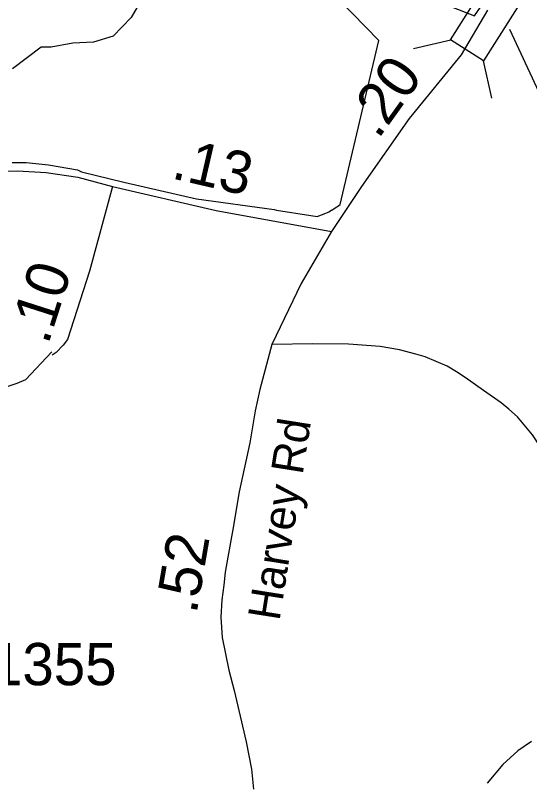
# Model space of a CAD drawing. Extents: x 1662474 to 1856135, y 779280 to 917889.
# Drawn here: x 1724654 to 1726176, y 810251 to 812521 of the extents above; entities that cross this region are included whole.
import ezdxf

# ---------------------------------------------------------------- set-up
doc = ezdxf.new("R2010")
doc.units = 0
for name, color, linetype in [('Exist Boundary Political City Limit New', 7, 'Continuous'), ('Exist Hydrographic Misc Water Feature', 7, 'Continuous'), ('Exist Road Non-System Type 51', 7, 'Continuous'), ('Exist Road Secondary Mileage Hundredths English Label', 7, 'Continuous'), ('Exist Road Secondary Mileage Tenths English Label', 7, 'Continuous'), ('Exist Road Secondary Structure Standard Bridge CELL', 7, 'Continuous'), ('Exist Road Secondary Structure Standard Bridge Number Label', 7, 'Continuous'), ('Exist Road Secondary Type 41 Attributed', 7, 'Continuous'), ('Exist Road Secondary Type 51 Attributed', 7, 'Continuous'), ('Exist Road Secondary Type 51 Label', 7, 'Continuous'), ('Exist Road Secondary Type 51 Number Label', 7, 'Continuous'), ('Map Preparation Boundary City Limit Buffer Line', 7, 'Continuous')]:
    doc.layers.add(name, color=color, linetype=linetype)

msp = doc.modelspace()

# ---------------------------------------------------------------- linework, layer by layer
at = {"layer": 'Exist Boundary Political City Limit New'}
for points in [[(1724592.6, 813082.2), (1724873.5, 812938.9), (1724940.8, 812874.6), (1724996.4, 812816.1), (1725034.4, 812719.5), (1725049, 812628.8), (1725049, 812605.4), (1724996.4, 812514.8), (1724943.6, 812459.2), (1724885.1, 812441.6), (1724823.8, 812438.7), (1724759.4, 812427), (1724730.1, 812427), (1724645.2, 812362.6)], [(1724644, 812086.2), (1724654.5, 812086.2), (1724665.1, 812086.2), (1724675.6, 812086.2), (1724686.1, 812086), (1724751.9, 812079), (1724837.5, 812063.7), (1724850, 812058.2), (1724975.2, 812027.7), (1725189.8, 811978), (1725419.4, 811946.4), (1725426.9, 811945), (1725528.2, 811929.2), (1725547, 811926.2), (1725573, 811935.4), (1725577.5, 811937.8), (1725581.9, 811940.2), (1725586.2, 811942.6), (1725589.1, 811944.4), (1725590.5, 811945.2), (1725594.8, 811947.8), (1725599, 811950.5), (1725603.1, 811953.2), (1725607.4, 811956), (1725611.4, 811958.9), (1725615.5, 811961.9), (1725730.1, 812446.8), (1725573.2, 812608.6)], [(1725939.6, 812548.4), (1726013.2, 812520.2), (1726048.6, 812572)]]:
    msp.add_lwpolyline(points, dxfattribs=at)
at = {"layer": 'Exist Hydrographic Misc Water Feature'}
msp.add_lwpolyline([(1726181.8, 810372.2), (1726141.4, 810344.6), (1726097.1, 810305), (1726050.5, 810249.5)], dxfattribs=at)
at = {"layer": 'Exist Road Non-System Type 51'}
for points in [[(1726251.4, 811092.9), (1726240.2, 811170.9), (1726226.5, 811209.3), (1726206.9, 811245.4), (1726184.9, 811279.7), (1726140.4, 811333.1), (1726114.9, 811356), (1726092, 811374.5), (1726039.3, 811411.3), (1725984.9, 811449.2), (1725959.3, 811466.5), (1725931.7, 811482.8), (1725867.3, 811510.4), (1725839.2, 811518.5), (1725790.9, 811531.6), (1725733.7, 811541.3), (1725640, 811548.1), (1725534, 811549), (1725413.3, 811547.7)], [(1724762, 811525.7), (1724683.8, 811442.8), (1724658, 811431.8), (1724599.5, 811413.4), (1724566.9, 811398.7), (1724544.4, 811369.2), (1724529.9, 810859.9), (1724507.9, 810849.1)]]:
    msp.add_lwpolyline(points, dxfattribs=at)
at = {"layer": 'Exist Road Secondary Structure Standard Bridge CELL'}
for p, q in [((1725943.1, 812447.3), (1725832.7, 812422.4)), ((1726038.8, 812386.8), (1726063.7, 812276.4))]:
    msp.add_line(p, q, dxfattribs=at)
msp.add_lwpolyline([(1726171.7, 812596), (1726039.2, 812386.5), (1725941.4, 812448.4), (1726073.8, 812657.9)], close=True, dxfattribs=at)
at = {"layer": 'Exist Road Secondary Structure Standard Bridge Number Label'}
msp.add_line((1726116.3, 812480.1), (1726963.5, 810661.6), dxfattribs=at)
at = {"layer": 'Exist Road Secondary Type 41 Attributed'}
msp.add_lwpolyline([(1724941.1, 812015), (1724872.8, 811764.3), (1724807.9, 811561.8), (1724794.8, 811545), (1724774.3, 811523.4), (1724762.9, 811515.5)], dxfattribs=at)
at = {"layer": 'Exist Road Secondary Type 51 Attributed'}
for points in [[(1726051.9, 812536.4), (1725973.1, 812404.1), (1725819.1, 812215.5), (1725678.5, 812014.9), (1725590, 811882.1)], [(1724427.7, 812039.8), (1724518.4, 812055), (1724586.1, 812060), (1724659.6, 812061.5), (1724745.1, 812056.4), (1724838.7, 812042.7), (1724941.1, 812015)], [(1724941.1, 812015), (1725248.4, 811943.9), (1725590, 811882.1)], [(1725590, 811882.1), (1725499.5, 811728.1), (1725413.3, 811547.7), (1725377.9, 811414.6), (1725363.3, 811351.4), (1725347.5, 811256.7), (1725316.6, 811110.9), (1725297.8, 811000.3), (1725282.8, 810918.5), (1725275, 810873.5), (1725270.4, 810835.6), (1725265.4, 810792.2), (1725262, 810740.9), (1725265.6, 810680.5), (1725285.4, 810583.9), (1725301.4, 810523.4), (1725336.5, 810371.4), (1725353.2, 810290.9), (1725358.8, 810231.2)]]:
    msp.add_lwpolyline(points, dxfattribs=at)
at = {"layer": 'Map Preparation Boundary City Limit Buffer Line'}
for points in [[(1724592.6, 813082.2), (1724873.5, 812938.9), (1724940.8, 812874.6), (1724996.4, 812816.1), (1725034.4, 812719.5), (1725049, 812628.8), (1725049, 812605.4), (1724996.4, 812514.8), (1724943.6, 812459.2), (1724885.1, 812441.6), (1724823.8, 812438.7), (1724759.4, 812427), (1724730.1, 812427), (1724645.2, 812362.6)], [(1724644, 812086.2), (1724654.5, 812086.2), (1724665.1, 812086.2), (1724675.6, 812086.2), (1724686.1, 812086), (1724751.9, 812079), (1724837.5, 812063.7), (1724850, 812058.2), (1724975.2, 812027.7), (1725189.8, 811978), (1725419.4, 811946.4), (1725426.9, 811945), (1725528.2, 811929.2), (1725547, 811926.2), (1725573, 811935.4), (1725577.5, 811937.8), (1725581.9, 811940.2), (1725586.2, 811942.6), (1725589.1, 811944.4), (1725590.5, 811945.2), (1725594.8, 811947.8), (1725599, 811950.5), (1725603.1, 811953.2), (1725607.4, 811956), (1725611.4, 811958.9), (1725615.5, 811961.9), (1725730.1, 812446.8), (1725573.2, 812608.6)], [(1725939.6, 812548.4), (1726013.2, 812520.2), (1726048.6, 812572)]]:
    msp.add_lwpolyline(points, dxfattribs=at)

# ---------------------------------------------------------------- texts
at = {"layer": 'Exist Road Secondary Mileage Hundredths English Label'}
for s, rotation, p in [('.13', 346.9635, (1725112.6, 812039.5)), ('.52', 80.2262, (1725189.9, 810747.7))]:
    msp.add_text(s, height=125, rotation=rotation, dxfattribs=at).set_placement(p)
at = {"layer": 'Exist Road Secondary Mileage Tenths English Label'}
for s, rotation, p in [('.20', 54.387, (1725727.6, 812152.1)), ('.10', 72.2295, (1724750.5, 811544.2))]:
    msp.add_text(s, height=125, rotation=rotation, dxfattribs=at).set_placement(p)
at = {"layer": 'Exist Road Secondary Type 51 Label'}
msp.add_text('Harvey Rd', height=95, rotation=81.0033, dxfattribs=at).set_placement((1725435.4, 810727.3))
at = {"layer": 'Exist Road Secondary Type 51 Number Label'}
msp.add_text('1355', height=125, dxfattribs=at).set_placement((1724581.5, 810539.2))

doc.saveas('drawing.dxf')
